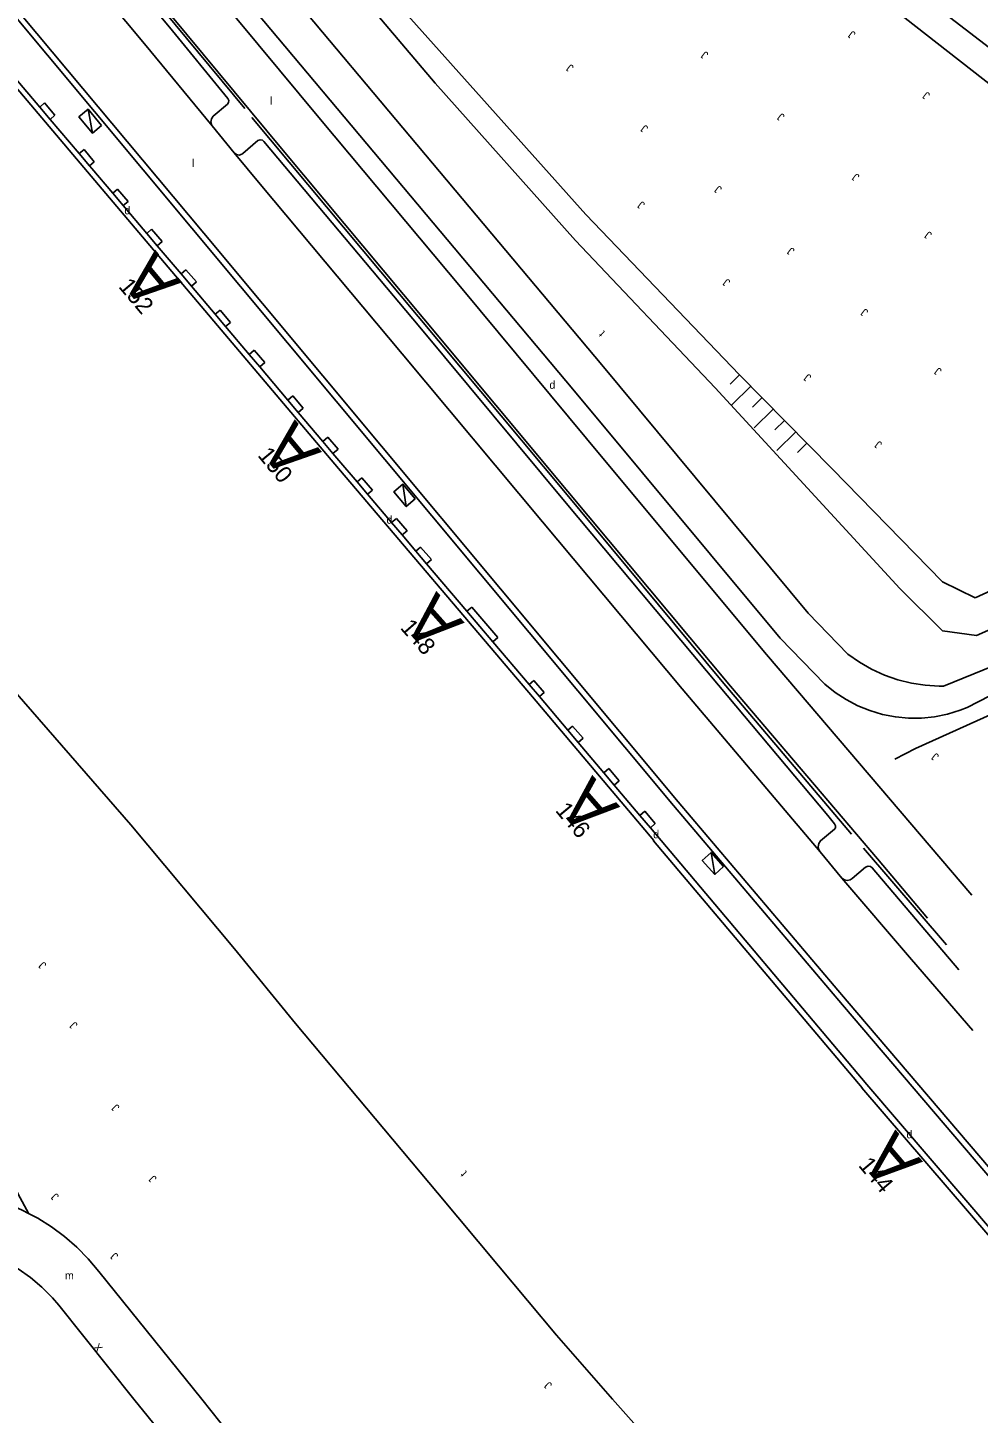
# Model space of a CAD drawing. Extents: x 134999 to 136502, y 457398 to 459002.
# Drawn here: x 135344.5 to 135403.9, y 458199.1 to 458285.7 of the extents above; entities that cross this region are included whole.
import ezdxf

# ---------------------------------------------------------------- set-up
doc = ezdxf.new("R2010")
doc.units = 0
for name, color, linetype in [('RI_DGTB_18', 7, 'Continuous'), ('RI_DGTB_19', 7, 'Continuous'), ('RI_DGTB_29', 7, 'Continuous'), ('RI_DGTB_30', 7, 'Continuous'), ('RI_DGTB_31', 7, 'Continuous'), ('RI_DGTB_36', 7, 'Continuous'), ('RI_DGTB_43', 7, 'Continuous'), ('RI_DGTB_48', 7, 'Continuous'), ('RI_DGTB_53', 7, 'Continuous'), ('RI_DGTB_54', 7, 'Continuous'), ('RI_DGTB_58', 7, 'Continuous'), ('RI_DGTB_6', 7, 'Continuous')]:
    doc.layers.add(name, color=color, linetype=linetype)

msp = doc.modelspace()

# ---------------------------------------------------------------- linework, layer by layer
at = {"layer": 'RI_DGTB_18'}
for p, q in [((135366.923, 458287.966), (135379.396, 458274.013)), ((135379.396, 458274.013), (135388.996, 458263.992)), ((135388.996, 458263.992), (135394.779, 458258.131)), ((135394.779, 458258.131), (135401.688, 458251.074)), ((135401.688, 458251.074), (135403.712, 458250.072))]:
    msp.add_line(p, q, dxfattribs=at)
for points in [[(135421.155, 458252.442), (135403.228, 458243.217), (135402.78, 458243.041), (135401.994, 458242.802), (135401.19, 458242.64), (135400.373, 458242.557), (135399.552, 458242.554), (135398.735, 458242.63), (135397.929, 458242.786), (135397.142, 458243.02), (135396.381, 458243.329), (135395.654, 458243.71), (135394.968, 458244.161), (135394.329, 458244.676), (135391.534, 458247.541), (135378.586, 458263.105), (135347.291, 458300.406), (135324.826, 458327.574)], [(135395.341, 458289.433), (135410.193, 458277.803), (135425.661, 458266.028), (135425.89, 458265.938), (135426.334, 458265.701), (135426.735, 458265.397), (135427.083, 458265.033), (135427.369, 458264.619), (135427.586, 458264.164), (135427.728, 458263.681), (135427.792, 458263.182), (135427.776, 458262.679), (135427.681, 458262.184), (135427.509, 458261.711), (135427.264, 458261.271), (135426.953, 458260.875), (135426.583, 458260.534), (135403.712, 458250.072)]]:
    msp.add_lwpolyline(points, dxfattribs=at)
at = {"layer": 'RI_DGTB_19'}
for p, q in [((135388.996, 458263.992), (135388.407, 458263.411)), ((135389.698, 458263.28), (135388.52, 458262.118)), ((135390.401, 458262.568), (135389.812, 458261.987)), ((135391.103, 458261.857), (135389.925, 458260.694)), ((135391.805, 458261.145), (135391.216, 458260.563)), ((135392.508, 458260.433), (135391.33, 458259.27)), ((135393.21, 458259.721), (135392.621, 458259.14))]:
    msp.add_line(p, q, dxfattribs=at)
at = {"layer": 'RI_DGTB_30'}
for p, q in [((135348.574, 458279.096), (135348.309, 458280.586)), ((135368.179, 458255.762), (135367.96, 458257.161)), ((135387.452, 458232.788), (135387.224, 458234.161))]:
    msp.add_line(p, q, dxfattribs=at)
for points in [[(135349.15, 458279.574), (135348.309, 458280.586), (135347.733, 458280.107), (135348.574, 458279.096), (135349.15, 458279.574)], [(135368.742, 458256.241), (135367.96, 458257.161), (135367.397, 458256.682), (135368.179, 458255.762), (135368.742, 458256.241)], [(135388.007, 458233.284), (135387.224, 458234.161), (135386.669, 458233.665), (135387.452, 458232.788), (135388.007, 458233.284)]]:
    msp.add_lwpolyline(points, dxfattribs=at)
at = {"layer": 'RI_DGTB_48'}
for points in [[(135358.102, 458280.635), (135347.87, 458292.975), (135342.667, 458299.226), (135333.631, 458310.094), (135324.641, 458320.888), (135320.723, 458325.493)], [(135395.985, 458235.297), (135387.914, 458244.845), (135378.022, 458256.752), (135368.918, 458267.651), (135358.539, 458280.083)], [(135422.253, 458244.867), (135419.974, 458249.67), (135400.001, 458240.657), (135398.693, 458239.984)], [(135401.93, 458228.383), (135396.746, 458234.434)]]:
    msp.add_lwpolyline(points, dxfattribs=at)
at = {"layer": 'RI_DGTB_53'}
for p, q in [((135334.473, 458297.484), (135384.871, 458237.101)), ((135334.764, 458297.702), (135355.531, 458272.838)), ((135345.586, 458280.984), (135345.284, 458280.728)), ((135345.586, 458280.984), (135346.235, 458280.21)), ((135346.235, 458280.21), (135345.936, 458279.957)), ((135356.05, 458279.549), (135357.43, 458277.858)), ((135348.059, 458278.079), (135347.751, 458277.817)), ((135348.059, 458278.079), (135348.685, 458277.307)), ((135348.685, 458277.307), (135348.393, 458277.06)), ((135350.138, 458275.594), (135349.844, 458275.345)), ((135350.138, 458275.594), (135350.801, 458274.821)), ((135350.801, 458274.821), (135350.502, 458274.568)), ((135352.278, 458273.098), (135351.968, 458272.835)), ((135352.278, 458273.098), (135352.94, 458272.33)), ((135352.94, 458272.33), (135352.623, 458272.061)), ((135355.531, 458272.838), (135385.162, 458237.319)), ((135354.423, 458270.562), (135354.113, 458270.3)), ((135354.423, 458270.562), (135355.077, 458269.8)), ((135355.077, 458269.8), (135354.762, 458269.533)), ((135356.554, 458268.047), (135356.242, 458267.783)), ((135356.554, 458268.047), (135357.206, 458267.277)), ((135357.206, 458267.277), (135356.894, 458267.013)), ((135358.682, 458265.528), (135358.372, 458265.266)), ((135358.682, 458265.528), (135359.343, 458264.762)), ((135359.343, 458264.762), (135359.026, 458264.494)), ((135361.104, 458262.684), (135360.785, 458262.414)), ((135361.104, 458262.684), (135361.75, 458261.919)), ((135361.75, 458261.919), (135361.432, 458261.65)), ((135363.279, 458260.104), (135362.965, 458259.838)), ((135363.279, 458260.104), (135363.923, 458259.359)), ((135363.923, 458259.359), (135363.601, 458259.086)), ((135365.414, 458257.56), (135365.113, 458257.304)), ((135365.414, 458257.56), (135366.075, 458256.799)), ((135366.075, 458256.799), (135365.766, 458256.536)), ((135367.576, 458255.03), (135367.268, 458254.768)), ((135367.576, 458255.03), (135368.233, 458254.251)), ((135368.233, 458254.251), (135367.928, 458253.992)), ((135369.073, 458253.226), (135368.785, 458252.982)), ((135369.073, 458253.226), (135369.749, 458252.452)), ((135369.749, 458252.452), (135369.451, 458252.199)), ((135372.27, 458249.483), (135371.972, 458249.23)), ((135372.27, 458249.483), (135373.893, 458247.585)), ((135373.893, 458247.585), (135373.589, 458247.327)), ((135376.149, 458244.902), (135375.859, 458244.655)), ((135376.149, 458244.902), (135376.788, 458244.152)), ((135376.788, 458244.152), (135376.496, 458243.905)), ((135378.573, 458242.054), (135378.275, 458241.802)), ((135378.573, 458242.054), (135379.223, 458241.294)), ((135379.223, 458241.294), (135378.921, 458241.038)), ((135380.834, 458239.396), (135380.529, 458239.138)), ((135380.834, 458239.396), (135381.48, 458238.627)), ((135381.48, 458238.627), (135381.177, 458238.371)), ((135383.081, 458236.734), (135382.779, 458236.478)), ((135383.081, 458236.734), (135383.733, 458235.96)), ((135383.733, 458235.96), (135383.432, 458235.706)), ((135394.038, 458234.201), (135395.398, 458232.558))]:
    msp.add_line(p, q, dxfattribs=at)
for points in [[(135277.479, 458384.612), (135279.248, 458377.677), (135279.421, 458376.936), (135279.737, 458375.882), (135280.129, 458374.854), (135280.594, 458373.858), (135281.131, 458372.898), (135281.736, 458371.979), (135282.406, 458371.107), (135285.299, 458367.687), (135297.458, 458353.401), (135306.933, 458342.169), (135315.503, 458332.045), (135324.897, 458320.817), (135334.398, 458309.468), (135342.807, 458299.356), (135351.41, 458288.975), (135360.486, 458278.002), (135369.277, 458267.496), (135378.285, 458256.715), (135388.432, 458244.552), (135397.612, 458233.751), (135400.748, 458230.047)], [(135281.318, 458382.051), (135281.865, 458379.807), (135282.257, 458378.55), (135282.724, 458377.32), (135283.266, 458376.12), (135283.879, 458374.955), (135284.562, 458373.83), (135285.312, 458372.748), (135287.548, 458369.758), (135292.607, 458363.704), (135300.403, 458354.521), (135309.098, 458344.196), (135318.053, 458333.734), (135327.222, 458322.838), (135336.372, 458311.853), (135345.212, 458301.259), (135353.7, 458290.944), (135362.823, 458279.946), (135371.669, 458269.362), (135380.575, 458258.669), (135390.695, 458246.524), (135403.512, 458231.49)], [(135356.05, 458279.549), (135356.033, 458279.582), (135355.983, 458279.779), (135356.012, 458279.981), (135356.116, 458280.156), (135357.014, 458280.911), (135357.074, 458281), (135357.09, 458281.141), (135357.028, 458281.269), (135353.398, 458285.72), (135342.064, 458299.245), (135333.47, 458309.683), (135324.284, 458320.669), (135321.498, 458323.98), (135321.459, 458324.011), (135321.315, 458324.062), (135321.164, 458324.034), (135320.233, 458323.306), (135320.191, 458323.277), (135319.999, 458323.203), (135319.792, 458323.206), (135319.602, 458323.287)], [(135356.05, 458279.549), (135351.84, 458284.682), (135343.454, 458294.71), (135334.673, 458305.143), (135323.926, 458318.11), (135319.602, 458323.287)], [(135394.038, 458234.201), (135393.961, 458234.322), (135393.914, 458234.52), (135393.947, 458234.721), (135394.054, 458234.894), (135394.94, 458235.611), (135394.995, 458235.695), (135395.004, 458235.829), (135394.937, 458235.946), (135394.508, 458236.474), (135387.679, 458244.602), (135378.162, 458255.972), (135369.028, 458266.985), (135359.295, 458278.572), (135359.198, 458278.652), (135359.055, 458278.679), (135358.92, 458278.627), (135357.982, 458277.824), (135357.911, 458277.773), (135357.743, 458277.725), (135357.571, 458277.755), (135357.43, 458277.858)], [(135394.038, 458234.201), (135385.413, 458244.391), (135376.686, 458254.824), (135367.929, 458265.302), (135359.054, 458275.903), (135357.43, 458277.858)], [(135384.871, 458237.101), (135395.431, 458224.645), (135405.589, 458212.739), (135415.861, 458200.695), (135416.461, 458200)], [(135416.94, 458200), (135416.152, 458200.913), (135405.88, 458212.957), (135395.722, 458224.863), (135385.162, 458237.319)], [(135402.701, 458226.826), (135397.294, 458233.204), (135397.188, 458233.273), (135397.028, 458233.295), (135396.876, 458233.239), (135396.032, 458232.532), (135395.915, 458232.452), (135395.733, 458232.41), (135395.55, 458232.448), (135395.398, 458232.558)], [(135403.566, 458223.045), (135399.753, 458227.465), (135395.398, 458232.558)], [(135341.9, 458219.08), (135342.13, 458217.927), (135342.469, 458216.613), (135342.884, 458215.321), (135343.375, 458214.056), (135343.94, 458212.821), (135344.576, 458211.623), (135344.63, 458211.59)], [(135337.36, 458213.05), (135338.361, 458213.111), (135339.365, 458213.092), (135340.363, 458212.994), (135341.35, 458212.816), (135342.32, 458212.56), (135343.267, 458212.227), (135344.184, 458211.821), (135344.63, 458211.59)], [(135348.97, 458207.99), (135348.317, 458208.769), (135347.605, 458209.494), (135346.838, 458210.161), (135346.021, 458210.766), (135345.159, 458211.304), (135344.63, 458211.59)]]:
    msp.add_lwpolyline(points, dxfattribs=at)
at = {"layer": 'RI_DGTB_54'}
for q in [(135348.97, 458207.99), (135382.539, 458166.12)]:
    msp.add_line((135355.405, 458200), q, dxfattribs=at)
for points in [[(135339.2, 458209.86), (135340.185, 458209.651), (135341.326, 458209.334), (135342.443, 458208.94), (135343.244, 458208.557), (135343.949, 458208.141), (135344.71, 458207.599), (135345.421, 458206.994), (135346.079, 458206.331), (135346.47, 458205.876), (135351.173, 458200)], [(135364.328, 458183.786), (135351.173, 458200)]]:
    msp.add_lwpolyline(points, dxfattribs=at)
at = {"layer": 'RI_DGTB_58'}
for p, q in [((135345.936, 458279.957), (135345.284, 458280.728)), ((135348.393, 458277.06), (135347.751, 458277.817)), ((135350.502, 458274.568), (135349.844, 458275.345)), ((135352.623, 458272.061), (135351.968, 458272.835)), ((135354.762, 458269.533), (135354.113, 458270.3)), ((135356.894, 458267.013), (135356.242, 458267.783)), ((135358.372, 458265.266), (135359.026, 458264.494)), ((135361.432, 458261.65), (135360.785, 458262.414)), ((135363.601, 458259.086), (135362.965, 458259.838)), ((135365.766, 458256.536), (135365.113, 458257.304)), ((135367.268, 458254.768), (135367.928, 458253.992)), ((135368.785, 458252.982), (135369.451, 458252.199)), ((135373.589, 458247.327), (135371.972, 458249.23)), ((135401.689, 458248.012), (135403.811, 458247.723)), ((135376.496, 458243.905), (135375.859, 458244.655)), ((135378.275, 458241.802), (135378.921, 458241.038)), ((135381.177, 458238.371), (135380.529, 458239.138)), ((135382.779, 458236.478), (135383.432, 458235.706)), ((135396.659, 458219.461), (135396.643, 458219.447))]:
    msp.add_line(p, q, dxfattribs=at)
for points in [[(135257.591, 458392.934), (135256.461, 458385.195), (135257.423, 458384.095), (135265.384, 458374.739), (135277.247, 458360.679), (135287.755, 458348.307), (135300.354, 458333.357), (135316.37, 458314.365), (135323.776, 458305.621), (135345.64, 458279.775), (135348.27, 458276.674), (135363.714, 458258.421), (135376.067, 458243.88), (135383.651, 458234.915)], [(135421.155, 458252.442), (135401.748, 458244.545), (135401.48, 458244.546), (135400.602, 458244.602), (135399.733, 458244.737), (135398.88, 458244.951), (135398.05, 458245.241), (135397.249, 458245.606), (135396.485, 458246.042), (135395.764, 458246.545), (135393.291, 458249.114), (135380.395, 458264.616), (135349.102, 458301.914), (135326.65, 458329.067), (135318.48, 458339.151), (135313.042, 458345.189)], [(135401.689, 458248.012), (135399.005, 458250.659), (135387.477, 458263.175), (135378.755, 458272.379), (135369.986, 458282.21), (135317.127, 458344.597)], [(135364.746, 458315.033), (135419.81, 458272.767), (135427.821, 458266.689), (135428.123, 458266.43), (135428.597, 458265.94), (135429.01, 458265.399), (135429.358, 458264.812), (135429.634, 458264.189), (135429.835, 458263.538), (135429.958, 458262.868), (135430.002, 458262.188), (135429.967, 458261.508), (135429.852, 458260.836), (135429.658, 458260.183), (135429.39, 458259.556), (135429.051, 458258.966), (135428.644, 458258.419), (135414.889, 458252.634), (135403.811, 458247.723)], [(135343.789, 458282.495), (135345.284, 458280.728)], [(135345.936, 458279.957), (135347.751, 458277.817)], [(135348.393, 458277.06), (135348.532, 458276.896), (135349.844, 458275.345)], [(135350.502, 458274.568), (135351.968, 458272.835)], [(135352.623, 458272.061), (135354.113, 458270.3)], [(135354.762, 458269.533), (135356.242, 458267.783)], [(135356.894, 458267.013), (135358.372, 458265.266)], [(135359.026, 458264.494), (135360.785, 458262.414)], [(135361.432, 458261.65), (135362.965, 458259.838)], [(135363.601, 458259.086), (135363.976, 458258.643), (135365.113, 458257.304)], [(135365.766, 458256.536), (135367.268, 458254.768)], [(135367.928, 458253.992), (135368.785, 458252.982)], [(135369.451, 458252.199), (135371.972, 458249.23)], [(135373.589, 458247.327), (135375.859, 458244.655)], [(135381.065, 458200), (135377.564, 458204.014), (135373.94, 458208.325), (135370.132, 458212.899), (135361.272, 458223.472), (135357.458, 458228.136), (135350.985, 458235.875), (135343.864, 458244.072)], [(135376.496, 458243.905), (135378.275, 458241.802)], [(135378.921, 458241.038), (135380.529, 458239.138)], [(135381.177, 458238.371), (135382.779, 458236.478)], [(135383.432, 458235.706), (135384.108, 458234.907), (135396.945, 458219.654), (135408.95, 458205.649), (135413.777, 458200)], [(135383.651, 458234.915), (135383.62, 458234.888), (135396.659, 458219.461)], [(135396.643, 458219.447), (135408.689, 458205.426), (135413.325, 458200)], [(135381.065, 458200), (135383.572, 458197.187), (135386.074, 458194.522), (135389.657, 458190.57), (135393.062, 458186.941), (135396.686, 458182.537), (135398.326, 458180.53), (135400.485, 458177.521), (135402.489, 458174.686), (135403.671, 458173.05), (135404.013, 458172.688), (135413.985, 458160.321), (135418.054, 458155.177)]]:
    msp.add_lwpolyline(points, dxfattribs=at)

# ---------------------------------------------------------------- texts
at = {"layer": 'RI_DGTB_29'}
for p in [(135350.574, 458274.028), (135377.125, 458263.127), (135366.95, 458254.695), (135383.61, 458235.048), (135399.43, 458216.301)]:
    msp.add_text('d', height=0.5, dxfattribs=at).set_placement(p)
at = {"layer": 'RI_DGTB_30'}
msp.add_text('X', height=0.499, rotation=308.90042, dxfattribs=at).set_placement((135348.585, 458203.234))
at = {"layer": 'RI_DGTB_31'}
for rotation, p in [(143.18371, (135396.293, 458285.337)), (143.18371, (135378.688, 458283.255)), (143.18371, (135387.1, 458284.063)), (143.18371, (135400.943, 458281.532)), (143.18371, (135391.862, 458280.191)), (143.18371, (135383.334, 458279.464)), (143.18371, (135396.536, 458276.433)), (143.18371, (135387.94, 458275.663)), (143.18371, (135383.134, 458274.692)), (143.18371, (135401.063, 458272.813)), (143.18371, (135392.484, 458271.81)), (143.18371, (135388.463, 458269.851)), (143.18371, (135397.077, 458267.983)), (143.18371, (135401.674, 458264.304)), (143.18371, (135393.524, 458263.908)), (143.18371, (135397.95, 458259.717)), (143.18371, (135401.498, 458240.223)), (136.33581, (135345.745, 458227.161)), (136.33581, (135347.692, 458223.412)), (136.33581, (135350.311, 458218.265)), (136.33581, (135352.632, 458213.812)), (136.33581, (135346.525, 458212.699)), (136.33581, (135350.232, 458208.99)), (136.33581, (135377.33, 458200.92))]:
    msp.add_text('J', height=0.5, rotation=rotation, dxfattribs=at).set_placement(p)
at = {"layer": 'RI_DGTB_36'}
for s, rotation, p in [('152', 310.1486, (135350.16, 458269.498)), ('150', 309.4722, (135358.855, 458258.953)), ('148', 311.2368, (135367.758, 458248.176)), ('146', 309.6705, (135377.452, 458236.766)), ('144', 309.8084, (135396.379, 458214.596))]:
    msp.add_text(s, height=1.054, rotation=rotation, dxfattribs=at).set_placement(p)
at = {"layer": 'RI_DGTB_43'}
for s, p in [('l', (135359.662, 458280.866)), ('l', (135354.799, 458276.981)), ('m', (135346.858, 458207.482))]:
    msp.add_text(s, height=0.5, dxfattribs=at).set_placement(p)
for rotation, p in [(133.61763, (135380.638, 458266.661)), (130.25156, (135372.011, 458214.163))]:
    msp.add_text('t', height=0.5, rotation=rotation, dxfattribs=at).set_placement(p)
at = {"layer": 'RI_DGTB_6'}
for rotation, p in [(129.67622, (135354.2, 458269.769)), (129.79702, (135362.923, 458259.176)), (131.70688, (135371.836, 458248.509)), (131.23573, (135381.56, 458237.004)), (130.62929, (135400.468, 458214.837))]:
    msp.add_text('A', height=3, rotation=rotation, dxfattribs=at).set_placement(p)

doc.saveas('drawing.dxf')
